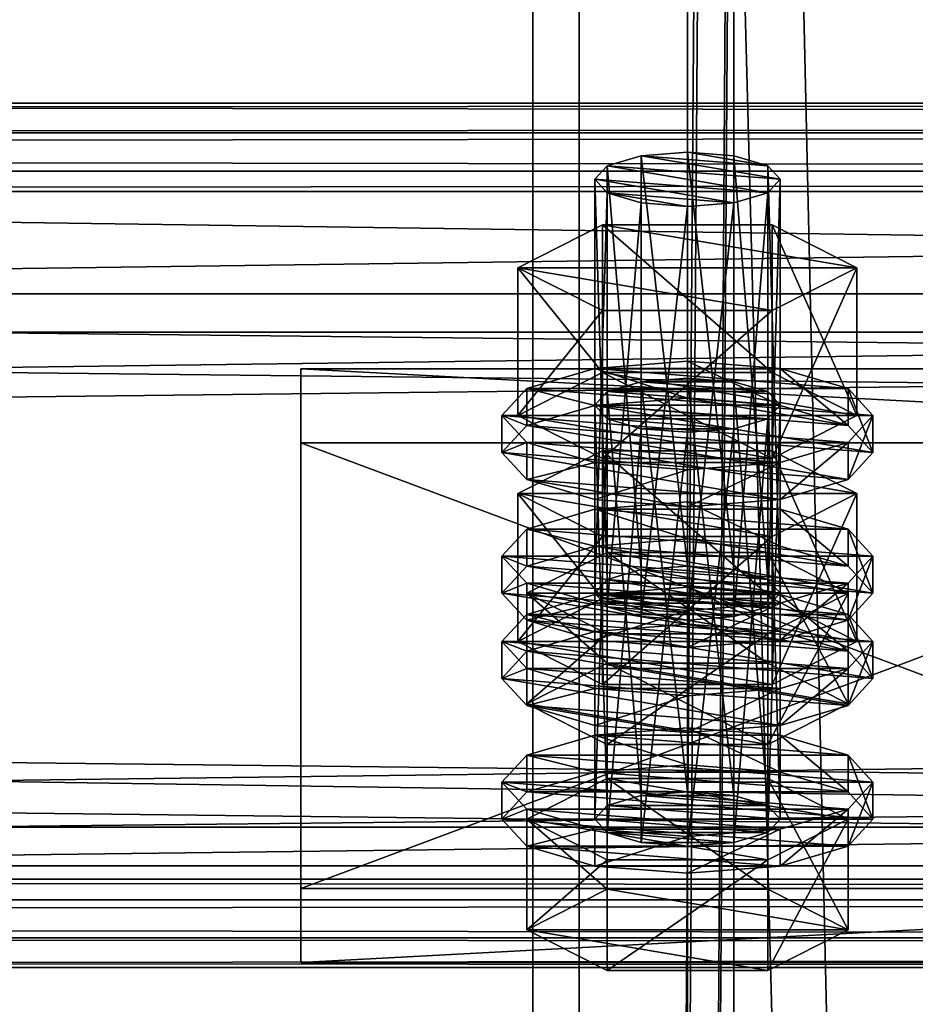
# Model space of a CAD drawing. Header units: millimetres. Extents: x 60485 to 71303, y 100 to 16900.
# Tile 789 of 1056: x 63137 to 63195, y 9909 to 9972. Entities that reach past the tile are written whole.
import ezdxf

# ---------------------------------------------------------------- set-up
doc = ezdxf.new("R2010")
doc.units = ezdxf.units.MM
for name, color, linetype in [('13', 7, 'Continuous'), ('3', 7, 'Continuous'), ('4', 7, 'Continuous'), ('6', 7, 'Continuous'), ('9', 7, 'Continuous')]:
    doc.layers.add(name, color=color, linetype=linetype)

msp = doc.modelspace()

# ---------------------------------------------------------------- meshes
at = {"layer": '13', "color": 20}
mesh = msp.add_polyface(dxfattribs=at)
corners = [(63180, 9960.148, 5210.687), (63177, 9960.383, 5211.456), (63177, 9933.606, 5219.642), (63174.804, 9961.025, 5213.556), (63174.804, 9934.248, 5221.743), (63174, 9961.902, 5216.425), (63174, 9935.125, 5224.612), (63174.804, 9962.779, 5219.294), (63174.804, 9936.002, 5227.48), (63177, 9963.421, 5221.394), (63177, 9936.644, 5229.581), (63180, 9963.656, 5222.163), (63180, 9936.879, 5230.349), (63183, 9960.383, 5211.456), (63185.196, 9961.025, 5213.556), (63186, 9961.902, 5216.425), (63185.485, 9953.402, 5209.09), (63174.515, 9953.402, 5209.09), (63174.515, 9943.839, 5212.013), (63169.03, 9956.18, 5218.174), (63169.03, 9946.617, 5221.098), (63174.515, 9958.958, 5227.259), (63174.515, 9949.394, 5230.183), (63185.485, 9949.394, 5230.183), (63190.97, 9956.18, 5218.174), (63185.485, 9943.839, 5212.013), (63169.608, 9944.863, 5215.36), (63168, 9946.617, 5221.098), (63168, 9944.226, 5221.829), (63169.608, 9942.472, 5216.091), (63169.608, 9948.371, 5226.836), (63169.608, 9945.98, 5227.567), (63174, 9949.655, 5231.036), (63174, 9947.265, 5231.767), (63180, 9950.125, 5232.574), (63180, 9947.735, 5233.305), (63174, 9943.579, 5211.16), (63186, 9943.579, 5211.16), (63190.392, 9944.863, 5215.36), (63192, 9946.617, 5221.098), (63190.392, 9948.371, 5226.836), (63186, 9949.655, 5231.036), (63190.392, 9945.98, 5227.567), (63192, 9944.226, 5221.829), (63190.392, 9942.472, 5216.091), (63183, 9945.764, 5163.641), (63177, 9945.764, 5163.641), (63180, 9945.529, 5162.872), (63174.804, 9946.406, 5165.741), (63185.196, 9946.406, 5165.741), (63174, 9947.283, 5168.61), (63186, 9947.283, 5168.61), (63174.804, 9948.16, 5171.479), (63185.196, 9948.16, 5171.479), (63177, 9948.802, 5173.579), (63183, 9948.802, 5173.579), (63180, 9949.037, 5174.348)]
mesh.append_faces([[corners[k] for k in face] for face in [(9, 12, 10, 10), (0, 3, 1, 1), (17, 20, 18, 18), (19, 22, 20, 20), (21, 23, 22, 22), (16, 19, 17, 17), (20, 25, 18, 18), (26, 28, 29, 29), (27, 31, 28, 28), (30, 33, 31, 31), (32, 35, 33, 33), (32, 41, 34, 34), (45, 46, 47, 47), (54, 55, 56, 56)]], dxfattribs={"vtx0": -1, "color": 20})
mesh.append_faces([[corners[k] for k in face] for face in [(3, 13, 5, 5), (5, 14, 7, 7), (7, 15, 9, 9), (19, 24, 21, 21), (22, 25, 20, 20), (36, 37, 26, 26), (26, 38, 27, 27), (27, 39, 30, 30), (30, 40, 32, 32), (35, 42, 33, 33), (33, 43, 31, 31), (31, 44, 28, 28), (46, 45, 48, 48), (48, 49, 50, 50), (50, 51, 52, 52), (52, 53, 54, 54)]], dxfattribs={"vtx0": -1, "vtx1": -1, "color": 20})
mesh.append_faces([[corners[k] for k in face] for face in [(0, 1, 2, 2), (1, 3, 4, 4), (3, 5, 6, 6), (5, 7, 8, 8), (7, 9, 10, 10), (9, 11, 12, 12), (16, 17, 18, 18), (17, 19, 20, 20), (19, 21, 22, 22), (26, 27, 28, 28), (27, 30, 31, 31), (30, 32, 33, 33), (32, 34, 35, 35)]], dxfattribs={"vtx2": -1, "vtx3": -1, "color": 20})
mesh = msp.add_polyface(dxfattribs=at)
corners = [(63186, 9961.902, 5216.425), (63185.196, 9961.025, 5213.556), (63185.196, 9934.248, 5221.743), (63183, 9960.383, 5211.456), (63183, 9933.606, 5219.642), (63180, 9960.148, 5210.687), (63180, 9933.371, 5218.874), (63180, 9963.656, 5222.163), (63183, 9963.421, 5221.394), (63183, 9936.644, 5229.581), (63180, 9936.879, 5230.349), (63185.196, 9962.779, 5219.294), (63185.196, 9936.002, 5227.48), (63186, 9935.125, 5224.612), (63174.804, 9961.025, 5213.556), (63174, 9961.902, 5216.425), (63174.804, 9962.779, 5219.294), (63177, 9963.421, 5221.394), (63190.97, 9956.18, 5218.174), (63185.485, 9953.402, 5209.09), (63185.485, 9943.839, 5212.013), (63190.97, 9946.617, 5221.098), (63174.515, 9943.839, 5212.013), (63174.515, 9958.958, 5227.259), (63185.485, 9958.958, 5227.259), (63185.485, 9949.394, 5230.183), (63169.03, 9956.18, 5218.174), (63174.515, 9949.394, 5230.183), (63192, 9946.617, 5221.098), (63190.392, 9944.863, 5215.36), (63190.392, 9942.472, 5216.091), (63192, 9944.226, 5221.829), (63180, 9950.125, 5232.574), (63186, 9949.655, 5231.036), (63186, 9947.265, 5231.767), (63180, 9947.735, 5233.305), (63190.392, 9948.371, 5226.836), (63190.392, 9945.98, 5227.567), (63169.608, 9944.863, 5215.36), (63186, 9943.579, 5211.16), (63168, 9946.617, 5221.098), (63169.608, 9948.371, 5226.836), (63174, 9949.655, 5231.036), (63174, 9947.265, 5231.767), (63169.608, 9945.98, 5227.567), (63174.804, 9946.406, 5165.741), (63183, 9945.764, 5163.641), (63185.196, 9946.406, 5165.741), (63174, 9947.283, 5168.61), (63186, 9947.283, 5168.61), (63174.804, 9948.16, 5171.479), (63185.196, 9948.16, 5171.479), (63177, 9948.802, 5173.579), (63183, 9948.802, 5173.579), (63174.515, 9944.339, 5179.444), (63190.97, 9941.561, 5170.359), (63185.485, 9944.339, 5179.444)]
mesh.append_faces([[corners[k] for k in face] for face in [(7, 9, 10, 10), (7, 11, 8, 8), (18, 20, 21, 21), (19, 22, 20, 20), (24, 21, 25, 25), (23, 18, 24, 24), (21, 27, 25, 25), (28, 30, 31, 31), (32, 34, 35, 35), (33, 37, 34, 34), (36, 31, 37, 37), (37, 35, 34, 34), (54, 55, 56, 56)]], dxfattribs={"vtx0": -1, "color": 20})
mesh.append_faces([[corners[k] for k in face] for face in [(17, 11, 7, 7)]], dxfattribs={"vtx0": -1, "vtx1": -1, "color": 20})
mesh.append_faces([[corners[k] for k in face] for face in [(14, 5, 3, 3), (15, 3, 1, 1), (16, 1, 0, 0), (17, 0, 11, 11), (26, 19, 18, 18), (27, 21, 20, 20), (38, 39, 29, 29), (40, 29, 28, 28), (41, 28, 36, 36), (42, 36, 33, 33), (43, 37, 31, 31), (44, 31, 30, 30), (45, 46, 47, 47), (48, 47, 49, 49), (50, 49, 51, 51), (52, 51, 53, 53)]], dxfattribs={"vtx0": -1, "vtx2": -1, "vtx3": -1, "color": 20})
mesh.append_faces([[corners[k] for k in face] for face in [(0, 1, 2, 2), (1, 3, 4, 4), (3, 5, 6, 6), (7, 8, 9, 9), (8, 11, 12, 12), (11, 0, 13, 13), (18, 19, 20, 20), (23, 24, 25, 25), (24, 18, 21, 21), (28, 29, 30, 30), (32, 33, 34, 34), (33, 36, 37, 37), (36, 28, 31, 31)]], dxfattribs={"vtx2": -1, "vtx3": -1, "color": 20})
mesh = msp.add_polyface(dxfattribs=at)
corners = [(63186, 9961.902, 5216.425), (63185.196, 9934.248, 5221.743), (63186, 9935.125, 5224.612), (63185.196, 9961.025, 5213.556), (63183, 9933.606, 5219.642), (63183, 9960.383, 5211.456), (63180, 9933.371, 5218.874), (63183, 9963.421, 5221.394), (63185.196, 9936.002, 5227.48), (63183, 9936.644, 5229.581), (63185.196, 9962.779, 5219.294), (63180, 9936.879, 5230.349), (63177, 9936.644, 5229.581), (63174.804, 9936.002, 5227.48), (63169.608, 9935.125, 5224.612), (63185.196, 9932.494, 5216.005), (63190.392, 9935.125, 5224.612), (63174.804, 9937.757, 5233.218), (63185.196, 9937.757, 5233.218), (63192, 9937.516, 5223.881), (63190.392, 9935.762, 5218.143), (63190.392, 9933.371, 5218.874), (63192, 9935.125, 5224.612), (63180, 9941.024, 5235.356), (63186, 9940.554, 5233.819), (63186, 9938.164, 5234.55), (63180, 9938.634, 5236.087), (63190.392, 9939.27, 5229.618), (63190.392, 9936.879, 5230.349), (63186, 9934.478, 5213.942), (63174, 9934.478, 5213.942), (63180, 9934.008, 5212.405), (63169.608, 9935.762, 5218.143), (63168, 9937.516, 5223.881), (63169.608, 9939.27, 5229.618), (63174, 9940.554, 5233.819), (63174, 9938.164, 5234.55), (63169.608, 9936.879, 5230.349), (63190.392, 9944.863, 5215.36), (63186, 9943.579, 5211.16), (63186, 9941.188, 5211.891), (63190.392, 9942.472, 5216.091), (63180, 9943.108, 5209.622), (63180, 9940.718, 5210.353), (63174, 9943.579, 5211.16), (63168, 9944.226, 5221.829), (63180, 9949.037, 5174.348), (63183, 9948.802, 5173.579), (63183, 9922.026, 5181.765), (63185.196, 9948.16, 5171.479), (63185.196, 9921.384, 5179.665), (63190.97, 9941.561, 5170.359), (63185.485, 9938.784, 5161.274), (63185.485, 9929.221, 5164.198), (63174.515, 9944.339, 5179.444), (63185.485, 9944.339, 5179.444), (63185.485, 9934.776, 5182.368), (63190.97, 9931.998, 5173.283), (63169.03, 9941.561, 5170.359), (63174, 9935.037, 5183.221), (63190.392, 9933.753, 5179.021), (63186, 9935.037, 5183.221), (63180, 9935.507, 5184.759)]
mesh.append_faces([[corners[k] for k in face] for face in [(0, 1, 2, 2), (3, 4, 1, 1), (5, 6, 4, 4), (7, 8, 9, 9), (10, 2, 8, 8), (8, 11, 9, 9), (17, 16, 18, 18), (19, 21, 22, 22), (23, 25, 26, 26), (24, 28, 25, 25), (27, 22, 28, 28), (29, 30, 31, 31), (35, 24, 23, 23), (28, 26, 25, 25), (38, 40, 41, 41), (39, 43, 40, 40), (39, 44, 42, 42), (55, 57, 56, 56), (59, 61, 62, 62)]], dxfattribs={"vtx0": -1, "color": 20})
mesh.append_faces([[corners[k] for k in face] for face in [(11, 8, 12, 12)]], dxfattribs={"vtx0": -1, "vtx1": -1, "color": 20})
mesh.append_faces([[corners[k] for k in face] for face in [(12, 8, 2, 2), (13, 2, 1, 1), (14, 15, 16, 16), (32, 29, 20, 20), (33, 20, 19, 19), (34, 19, 27, 27), (35, 27, 24, 24), (36, 28, 22, 22), (37, 22, 21, 21), (45, 41, 40, 40), (58, 52, 51, 51), (59, 60, 61, 61)]], dxfattribs={"vtx0": -1, "vtx2": -1, "vtx3": -1, "color": 20})
mesh.append_faces([[corners[k] for k in face] for face in [(19, 20, 21, 21), (23, 24, 25, 25), (24, 27, 28, 28), (27, 19, 22, 22), (38, 39, 40, 40), (39, 42, 43, 43), (46, 47, 48, 48), (47, 49, 50, 50), (51, 52, 53, 53), (54, 55, 56, 56), (55, 51, 57, 57)]], dxfattribs={"vtx2": -1, "vtx3": -1, "color": 20})
mesh = msp.add_polyface(dxfattribs=at)
corners = [(63180, 9960.148, 5210.687), (63177, 9933.606, 5219.642), (63180, 9933.371, 5218.874), (63177, 9960.383, 5211.456), (63174.804, 9934.248, 5221.743), (63174.804, 9961.025, 5213.556), (63174, 9935.125, 5224.612), (63174, 9961.902, 5216.425), (63174.804, 9936.002, 5227.48), (63174.804, 9962.779, 5219.294), (63177, 9936.644, 5229.581), (63186, 9935.125, 5224.612), (63185.196, 9934.248, 5221.743), (63183, 9933.606, 5219.642), (63169.608, 9935.125, 5224.612), (63190.392, 9935.125, 5224.612), (63174.804, 9937.757, 5233.218), (63174, 9934.478, 5213.942), (63169.608, 9935.762, 5218.143), (63169.608, 9933.371, 5218.874), (63168, 9937.516, 5223.881), (63168, 9935.125, 5224.612), (63169.608, 9939.27, 5229.618), (63169.608, 9936.879, 5230.349), (63174, 9940.554, 5233.819), (63174, 9938.164, 5234.55), (63180, 9941.024, 5235.356), (63180, 9938.634, 5236.087), (63186, 9934.478, 5213.942), (63190.392, 9935.762, 5218.143), (63192, 9937.516, 5223.881), (63190.392, 9939.27, 5229.618), (63190.392, 9936.879, 5230.349), (63192, 9935.125, 5224.612), (63190.392, 9933.371, 5218.874), (63180, 9943.108, 5209.622), (63174, 9943.579, 5211.16), (63174, 9941.188, 5211.891), (63180, 9940.718, 5210.353), (63169.608, 9944.863, 5215.36), (63169.608, 9942.472, 5216.091), (63168, 9944.226, 5221.829), (63186, 9941.188, 5211.891), (63174, 9947.283, 5168.61), (63174.804, 9948.16, 5171.479), (63174.804, 9921.384, 5179.665), (63177, 9948.802, 5173.579), (63177, 9922.026, 5181.765), (63180, 9949.037, 5174.348), (63180, 9922.261, 5182.534), (63174.515, 9938.784, 5161.274), (63169.03, 9941.561, 5170.359), (63169.03, 9931.998, 5173.283), (63174.515, 9944.339, 5179.444), (63174.515, 9934.776, 5182.368), (63185.485, 9934.776, 5182.368), (63185.485, 9938.784, 5161.274), (63190.97, 9941.561, 5170.359), (63174, 9935.037, 5183.221), (63180, 9935.507, 5184.759), (63180, 9933.116, 5185.489), (63169.608, 9933.753, 5179.021), (63190.392, 9933.753, 5179.021)]
mesh.append_faces([[corners[k] for k in face] for face in [(0, 1, 2, 2), (3, 4, 1, 1), (5, 6, 4, 4), (7, 8, 6, 6), (9, 10, 8, 8), (18, 21, 19, 19), (20, 23, 21, 21), (22, 25, 23, 23), (24, 27, 25, 25), (35, 37, 38, 38), (36, 40, 37, 37), (40, 38, 37, 37), (51, 54, 52, 52), (53, 55, 54, 54), (56, 51, 50, 50)]], dxfattribs={"vtx0": -1, "color": 20})
mesh.append_faces([[corners[k] for k in face] for face in [(10, 11, 8, 8), (8, 12, 6, 6), (6, 13, 4, 4), (14, 15, 16, 16), (17, 28, 18, 18), (18, 29, 20, 20), (20, 30, 22, 22), (22, 31, 24, 24), (27, 32, 25, 25), (25, 33, 23, 23), (23, 34, 21, 21), (41, 42, 40, 40), (51, 57, 53, 53), (61, 62, 58, 58)]], dxfattribs={"vtx0": -1, "vtx1": -1, "color": 20})
mesh.append_faces([[corners[k] for k in face] for face in [(40, 42, 38, 38)]], dxfattribs={"vtx0": -1, "vtx2": -1, "vtx3": -1, "color": 20})
mesh.append_faces([[corners[k] for k in face] for face in [(17, 18, 19, 19), (18, 20, 21, 21), (20, 22, 23, 23), (22, 24, 25, 25), (24, 26, 27, 27), (35, 36, 37, 37), (36, 39, 40, 40), (43, 44, 45, 45), (44, 46, 47, 47), (46, 48, 49, 49), (50, 51, 52, 52), (51, 53, 54, 54), (58, 59, 60, 60)]], dxfattribs={"vtx2": -1, "vtx3": -1, "color": 20})
mesh = msp.add_polyface(dxfattribs=at)
corners = [(63174, 9935.125, 5224.612), (63185.196, 9934.248, 5221.743), (63183, 9933.606, 5219.642), (63190.392, 9935.125, 5224.612), (63185.196, 9932.494, 5216.005), (63185.196, 9925.322, 5218.198), (63190.392, 9927.953, 5226.804), (63174.804, 9925.322, 5218.198), (63174.804, 9937.757, 5233.218), (63185.196, 9937.757, 5233.218), (63185.196, 9930.584, 5235.411), (63174.804, 9930.584, 5235.411), (63190.392, 9935.762, 5218.143), (63186, 9934.478, 5213.942), (63186, 9932.087, 5214.673), (63190.392, 9933.371, 5218.874), (63180, 9934.008, 5212.405), (63180, 9931.617, 5213.136), (63168, 9935.125, 5224.612), (63186, 9947.283, 5168.61), (63185.196, 9946.406, 5165.741), (63185.196, 9919.63, 5173.927), (63183, 9945.764, 5163.641), (63183, 9918.987, 5171.827), (63180, 9945.529, 5162.872), (63180, 9918.752, 5171.058), (63180, 9949.037, 5174.348), (63183, 9922.026, 5181.765), (63180, 9922.261, 5182.534), (63183, 9948.802, 5173.579), (63185.196, 9921.384, 5179.665), (63185.196, 9948.16, 5171.479), (63186, 9920.507, 5176.796), (63190.97, 9941.561, 5170.359), (63185.485, 9929.221, 5164.198), (63190.97, 9931.998, 5173.283), (63185.485, 9938.784, 5161.274), (63174.515, 9929.221, 5164.198), (63174.515, 9934.776, 5182.368), (63185.485, 9934.776, 5182.368), (63169.03, 9931.998, 5173.283), (63192, 9931.998, 5173.283), (63190.392, 9930.244, 5167.545), (63190.392, 9927.853, 5168.276), (63192, 9929.608, 5174.014), (63186, 9928.96, 5163.345), (63186, 9926.569, 5164.076), (63180, 9928.49, 5161.807), (63180, 9926.099, 5162.538), (63180, 9935.507, 5184.759), (63186, 9935.037, 5183.221), (63186, 9932.646, 5183.952), (63180, 9933.116, 5185.489), (63190.392, 9933.753, 5179.021), (63190.392, 9931.362, 5179.752), (63169.608, 9930.244, 5167.545), (63168, 9931.998, 5173.283), (63169.608, 9933.753, 5179.021), (63174, 9932.646, 5183.952), (63169.608, 9931.362, 5179.752), (63168, 9929.608, 5174.014)]
mesh.append_faces([[corners[k] for k in face] for face in [(3, 5, 6, 6), (4, 7, 5, 5), (9, 6, 10, 10), (6, 11, 10, 10), (12, 14, 15, 15), (13, 17, 14, 14), (26, 27, 28, 28), (29, 30, 27, 27), (31, 32, 30, 30), (33, 34, 35, 35), (36, 37, 34, 34), (35, 38, 39, 39), (41, 43, 44, 44), (42, 46, 43, 43), (49, 51, 52, 52), (50, 54, 51, 51), (53, 44, 54, 54), (54, 52, 51, 51)]], dxfattribs={"vtx0": -1, "color": 20})
mesh.append_faces([[corners[k] for k in face] for face in [(0, 1, 2, 2), (11, 6, 5, 5), (18, 15, 14, 14), (40, 35, 34, 34), (55, 45, 42, 42), (56, 42, 41, 41), (57, 41, 53, 53), (58, 54, 44, 44), (59, 44, 43, 43), (60, 43, 46, 46)]], dxfattribs={"vtx0": -1, "vtx2": -1, "vtx3": -1, "color": 20})
mesh.append_faces([[corners[k] for k in face] for face in [(3, 4, 5, 5), (8, 9, 10, 10), (9, 3, 6, 6), (12, 13, 14, 14), (13, 16, 17, 17), (19, 20, 21, 21), (20, 22, 23, 23), (22, 24, 25, 25), (31, 19, 32, 32), (41, 42, 43, 43), (42, 45, 46, 46), (45, 47, 48, 48), (49, 50, 51, 51), (50, 53, 54, 54), (53, 41, 44, 44)]], dxfattribs={"vtx2": -1, "vtx3": -1, "color": 20})
mesh = msp.add_polyface(dxfattribs=at)
corners = [(63174.804, 9934.248, 5221.743), (63183, 9933.606, 5219.642), (63180, 9933.371, 5218.874), (63177, 9933.606, 5219.642), (63185.196, 9932.494, 5216.005), (63174.804, 9932.494, 5216.005), (63174.804, 9925.322, 5218.198), (63169.608, 9935.125, 5224.612), (63169.608, 9927.953, 5226.804), (63174.804, 9937.757, 5233.218), (63174.804, 9930.584, 5235.411), (63185.196, 9930.584, 5235.411), (63185.196, 9925.322, 5218.198), (63180, 9934.008, 5212.405), (63174, 9934.478, 5213.942), (63174, 9932.087, 5214.673), (63180, 9931.617, 5213.136), (63169.608, 9933.371, 5218.874), (63168, 9935.125, 5224.612), (63186, 9932.087, 5214.673), (63180, 9945.529, 5162.872), (63177, 9945.764, 5163.641), (63177, 9918.987, 5171.827), (63174.804, 9946.406, 5165.741), (63174.804, 9919.63, 5173.927), (63174, 9947.283, 5168.61), (63174, 9920.507, 5176.796), (63174.804, 9948.16, 5171.479), (63177, 9922.026, 5181.765), (63174.804, 9921.384, 5179.665), (63177, 9948.802, 5173.579), (63180, 9922.261, 5182.534), (63185.485, 9938.784, 5161.274), (63174.515, 9938.784, 5161.274), (63174.515, 9929.221, 5164.198), (63169.03, 9931.998, 5173.283), (63174.515, 9934.776, 5182.368), (63190.97, 9931.998, 5173.283), (63185.485, 9929.221, 5164.198), (63180, 9928.49, 5161.807), (63174, 9928.96, 5163.345), (63174, 9926.569, 5164.076), (63169.608, 9930.244, 5167.545), (63169.608, 9927.853, 5168.276), (63168, 9931.998, 5173.283), (63168, 9929.608, 5174.014), (63169.608, 9933.753, 5179.021), (63169.608, 9931.362, 5179.752), (63174, 9935.037, 5183.221), (63174, 9932.646, 5183.952), (63180, 9933.116, 5185.489), (63186, 9928.96, 5163.345), (63190.392, 9930.244, 5167.545), (63192, 9931.998, 5173.283), (63190.392, 9931.362, 5179.752), (63192, 9929.608, 5174.014), (63190.392, 9927.853, 5168.276), (63186, 9926.569, 5164.076)]
mesh.append_faces([[corners[k] for k in face] for face in [(0, 2, 3, 3), (5, 8, 6, 6), (7, 10, 8, 8), (9, 11, 10, 10), (4, 7, 5, 5), (13, 15, 16, 16), (14, 17, 15, 15), (17, 16, 15, 15), (27, 28, 29, 29), (30, 31, 28, 28), (33, 35, 34, 34), (35, 38, 34, 34), (40, 43, 41, 41), (42, 45, 43, 43), (44, 47, 45, 45), (46, 49, 47, 47), (48, 50, 49, 49), (51, 40, 39, 39)]], dxfattribs={"vtx0": -1, "color": 20})
mesh.append_faces([[corners[k] for k in face] for face in [(10, 12, 8, 8), (18, 19, 17, 17), (36, 37, 35, 35), (40, 51, 42, 42), (42, 52, 44, 44), (44, 53, 46, 46), (50, 54, 49, 49), (49, 55, 47, 47), (47, 56, 45, 45), (45, 57, 43, 43)]], dxfattribs={"vtx0": -1, "vtx1": -1, "color": 20})
mesh.append_faces([[corners[k] for k in face] for face in [(0, 1, 2, 2), (17, 19, 16, 16)]], dxfattribs={"vtx0": -1, "vtx2": -1, "vtx3": -1, "color": 20})
mesh.append_faces([[corners[k] for k in face] for face in [(4, 5, 6, 6), (5, 7, 8, 8), (7, 9, 10, 10), (13, 14, 15, 15), (20, 21, 22, 22), (21, 23, 24, 24), (23, 25, 26, 26), (32, 33, 34, 34), (39, 40, 41, 41), (40, 42, 43, 43), (42, 44, 45, 45), (44, 46, 47, 47), (46, 48, 49, 49)]], dxfattribs={"vtx2": -1, "vtx3": -1, "color": 20})
mesh = msp.add_polyface(dxfattribs=at)
corners = [(63169.608, 9927.953, 5226.804), (63185.196, 9925.322, 5218.198), (63174.804, 9925.322, 5218.198), (63180, 9945.529, 5162.872), (63177, 9918.987, 5171.827), (63180, 9918.752, 5171.058), (63177, 9945.764, 5163.641), (63174.804, 9919.63, 5173.927), (63174.804, 9946.406, 5165.741), (63174, 9920.507, 5176.796), (63174, 9947.283, 5168.61), (63174.804, 9921.384, 5179.665), (63177, 9922.026, 5181.765), (63185.196, 9921.384, 5179.665), (63186, 9920.507, 5176.796), (63185.196, 9919.63, 5173.927), (63183, 9918.987, 5171.827), (63185.196, 9917.875, 5168.19), (63174.804, 9917.875, 5168.19), (63174.804, 9910.703, 5170.382), (63169.608, 9920.507, 5176.796), (63169.608, 9913.334, 5178.989), (63174.804, 9923.138, 5185.403), (63174.804, 9915.966, 5187.596), (63185.196, 9915.966, 5187.596), (63190.392, 9920.507, 5176.796), (63190.392, 9913.334, 5178.989), (63185.196, 9910.703, 5170.382), (63180, 9919.389, 5164.59), (63174, 9919.859, 5166.127), (63174, 9917.468, 5166.858), (63180, 9916.998, 5165.321), (63169.608, 9921.143, 5170.328), (63169.608, 9918.752, 5171.058), (63168, 9922.897, 5176.065), (63168, 9920.507, 5176.796), (63169.608, 9924.652, 5181.803), (63169.608, 9922.261, 5182.534), (63174, 9925.936, 5186.004), (63174, 9923.545, 5186.734), (63180, 9926.406, 5187.541), (63180, 9924.015, 5188.272), (63186, 9919.859, 5166.127), (63190.392, 9921.143, 5170.328), (63192, 9922.897, 5176.065), (63190.392, 9924.652, 5181.803), (63186, 9925.936, 5186.004), (63190.392, 9922.261, 5182.534), (63192, 9920.507, 5176.796), (63190.392, 9918.752, 5171.058), (63186, 9917.468, 5166.858), (63180, 9928.49, 5161.807), (63174, 9926.569, 5164.076), (63180, 9926.099, 5162.538), (63169.608, 9927.853, 5168.276), (63186, 9926.569, 5164.076)]
mesh.append_faces([[corners[k] for k in face] for face in [(0, 1, 2, 2), (3, 4, 5, 5), (6, 7, 4, 4), (8, 9, 7, 7), (10, 11, 9, 9), (18, 21, 19, 19), (20, 23, 21, 21), (22, 24, 23, 23), (17, 20, 18, 18), (21, 27, 19, 19), (28, 30, 31, 31), (29, 33, 30, 30), (32, 35, 33, 33), (34, 37, 35, 35), (36, 39, 37, 37), (38, 41, 39, 39), (38, 46, 40, 40), (51, 52, 53, 53), (54, 53, 52, 52)]], dxfattribs={"vtx0": -1, "color": 20})
mesh.append_faces([[corners[k] for k in face] for face in [(12, 13, 11, 11), (11, 14, 9, 9), (9, 15, 7, 7), (7, 16, 4, 4), (20, 25, 22, 22), (23, 26, 21, 21), (29, 42, 32, 32), (32, 43, 34, 34), (34, 44, 36, 36), (36, 45, 38, 38), (39, 47, 37, 37), (37, 48, 35, 35), (35, 49, 33, 33), (33, 50, 30, 30)]], dxfattribs={"vtx0": -1, "vtx1": -1, "color": 20})
mesh.append_faces([[corners[k] for k in face] for face in [(54, 55, 53, 53)]], dxfattribs={"vtx0": -1, "vtx2": -1, "vtx3": -1, "color": 20})
mesh.append_faces([[corners[k] for k in face] for face in [(17, 18, 19, 19), (18, 20, 21, 21), (20, 22, 23, 23), (28, 29, 30, 30), (29, 32, 33, 33), (32, 34, 35, 35), (34, 36, 37, 37), (36, 38, 39, 39), (38, 40, 41, 41)]], dxfattribs={"vtx2": -1, "vtx3": -1, "color": 20})
mesh = msp.add_polyface(dxfattribs=at)
corners = [(63186, 9947.283, 5168.61), (63185.196, 9919.63, 5173.927), (63186, 9920.507, 5176.796), (63185.196, 9946.406, 5165.741), (63183, 9918.987, 5171.827), (63183, 9945.764, 5163.641), (63180, 9918.752, 5171.058), (63183, 9922.026, 5181.765), (63177, 9922.026, 5181.765), (63180, 9922.261, 5182.534), (63185.196, 9921.384, 5179.665), (63174.804, 9921.384, 5179.665), (63174, 9920.507, 5176.796), (63174.804, 9919.63, 5173.927), (63177, 9918.987, 5171.827), (63190.392, 9920.507, 5176.796), (63185.196, 9917.875, 5168.19), (63185.196, 9910.703, 5170.382), (63190.392, 9913.334, 5178.989), (63174.804, 9910.703, 5170.382), (63174.804, 9923.138, 5185.403), (63185.196, 9923.138, 5185.403), (63185.196, 9915.966, 5187.596), (63169.608, 9920.507, 5176.796), (63174.804, 9915.966, 5187.596), (63169.608, 9913.334, 5178.989), (63192, 9922.897, 5176.065), (63190.392, 9921.143, 5170.328), (63190.392, 9918.752, 5171.058), (63192, 9920.507, 5176.796), (63186, 9919.859, 5166.127), (63186, 9917.468, 5166.858), (63180, 9919.389, 5164.59), (63180, 9916.998, 5165.321), (63180, 9926.406, 5187.541), (63186, 9925.936, 5186.004), (63186, 9923.545, 5186.734), (63180, 9924.015, 5188.272), (63190.392, 9924.652, 5181.803), (63190.392, 9922.261, 5182.534), (63174, 9919.859, 5166.127), (63169.608, 9921.143, 5170.328), (63168, 9922.897, 5176.065), (63169.608, 9924.652, 5181.803), (63174, 9925.936, 5186.004), (63174, 9923.545, 5186.734), (63169.608, 9922.261, 5182.534), (63168, 9920.507, 5176.796), (63169.608, 9918.752, 5171.058), (63174, 9917.468, 5166.858), (63186, 9928.96, 5163.345), (63180, 9926.099, 5162.538), (63186, 9926.569, 5164.076)]
mesh.append_faces([[corners[k] for k in face] for face in [(0, 1, 2, 2), (3, 4, 1, 1), (5, 6, 4, 4), (7, 8, 9, 9), (14, 4, 6, 6), (15, 17, 18, 18), (16, 19, 17, 17), (21, 18, 22, 22), (20, 15, 21, 21), (18, 24, 22, 22), (26, 28, 29, 29), (27, 31, 28, 28), (30, 33, 31, 31), (34, 36, 37, 37), (35, 39, 36, 36), (38, 29, 39, 39), (30, 40, 32, 32), (36, 45, 37, 37), (49, 31, 33, 33), (50, 51, 52, 52)]], dxfattribs={"vtx0": -1, "color": 20})
mesh.append_faces([[corners[k] for k in face] for face in [(8, 7, 10, 10), (11, 10, 2, 2), (12, 2, 1, 1), (13, 1, 4, 4), (23, 16, 15, 15), (25, 18, 17, 17), (41, 30, 27, 27), (42, 27, 26, 26), (43, 26, 38, 38), (44, 38, 35, 35), (45, 36, 39, 39), (46, 39, 29, 29), (47, 29, 28, 28), (48, 28, 31, 31)]], dxfattribs={"vtx0": -1, "vtx2": -1, "vtx3": -1, "color": 20})
mesh.append_faces([[corners[k] for k in face] for face in [(15, 16, 17, 17), (20, 21, 22, 22), (21, 15, 18, 18), (26, 27, 28, 28), (27, 30, 31, 31), (30, 32, 33, 33), (34, 35, 36, 36), (35, 38, 39, 39), (38, 26, 29, 29)]], dxfattribs={"vtx2": -1, "vtx3": -1, "color": 20})
at = {"layer": '3', "color": 91}
mesh = msp.add_polyface(dxfattribs=at)
corners = [(63173, 16854.959, 2970.03), (63173, 16738.421, 2970.03), (63173, 8515, 5484.182), (63173, 8515, 5561.563), (63173, 16854.959, 3011.782), (63227, 8515, 5561.563), (63227, 16854.959, 3011.782), (63227, 16738.421, 2970.03), (63227, 16854.959, 2970.03), (63227, 8515, 5484.182), (63230, 8515, 5564.7), (63230, 8515, 5481.045), (63170, 8515, 5481.045), (63170, 8515, 5564.7), (63170, 16854.959, 3014.919), (63230, 16854.959, 3014.919), (63230, 16854.959, 2970.03), (63170, 16854.959, 2970.03), (63170, 16728.16, 2970.03), (63230, 16728.16, 2970.03)]
mesh.append_faces([[corners[k] for k in face] for face in [(1, 4, 0, 0), (3, 1, 2, 2), (3, 6, 4, 4), (7, 5, 9, 9), (6, 7, 8, 8), (1, 9, 2, 2), (10, 14, 15, 15), (16, 6, 8, 8), (0, 14, 17, 17), (18, 13, 12, 12), (14, 18, 17, 17), (19, 12, 11, 11), (19, 15, 16, 16), (10, 19, 11, 11), (7, 16, 8, 8), (17, 1, 0, 0)]], dxfattribs={"vtx0": -1, "color": 91})
mesh.append_faces([[corners[k] for k in face] for face in [(4, 1, 3, 3), (5, 7, 6, 6), (10, 5, 13, 13), (5, 11, 9, 9), (9, 11, 2, 2), (13, 3, 12, 12), (3, 13, 5, 5), (12, 2, 11, 11), (14, 4, 15, 15), (15, 6, 16, 16), (13, 18, 14, 14), (15, 19, 10, 10), (19, 7, 18, 18), (18, 1, 17, 17), (1, 18, 7, 7)]], dxfattribs={"vtx0": -1, "vtx1": -1, "color": 91})
mesh.append_faces([[corners[k] for k in face] for face in [(5, 10, 11, 11), (12, 3, 2, 2), (14, 0, 4, 4), (15, 4, 6, 6), (7, 19, 16, 16)]], dxfattribs={"vtx0": -1, "vtx2": -1, "vtx3": -1, "color": 91})
mesh.append_faces([[corners[k] for k in face] for face in [(3, 5, 6, 6), (1, 7, 9, 9), (10, 13, 14, 14), (19, 18, 12, 12)]], dxfattribs={"vtx2": -1, "vtx3": -1, "color": 91})
mesh = msp.add_polyface(dxfattribs=at)
corners = [(63245, 9911.233, 5137.913), (63155, 9911.233, 5137.913), (63155, 9944.856, 5247.888), (63245, 9944.856, 5247.888), (63155, 9916.015, 5136.451), (63155, 9949.637, 5246.427), (63245, 9916.015, 5136.451), (63245, 9949.637, 5246.427)]
mesh.append_faces([[corners[k] for k in face] for face in [(0, 2, 3, 3), (1, 5, 2, 2), (4, 7, 5, 5), (6, 3, 7, 7), (1, 6, 4, 4), (3, 5, 7, 7)]], dxfattribs={"vtx0": -1, "color": 91})
mesh.append_faces([[corners[k] for k in face] for face in [(0, 1, 2, 2), (1, 4, 5, 5), (4, 6, 7, 7), (6, 0, 3, 3), (1, 0, 6, 6), (3, 2, 5, 5)]], dxfattribs={"vtx2": -1, "vtx3": -1, "color": 91})
at = {"layer": '4', "color": 171}
mesh = msp.add_polyface(dxfattribs=at)
corners = [(63183, 10172.801, 4974.204), (63217, 10172.801, 4974.204), (63217, 8672.261, 3030.03), (63183, 8672.261, 3030.03), (63217, 10117.61, 4991.078), (63217, 8604.048, 3030.03), (63183, 10117.61, 4991.078), (63183, 8604.048, 3030.03), (63180, 10175.867, 4973.267), (63180, 10114.544, 4992.015), (63180, 8600.258, 3030.03), (63180, 8676.051, 3030.03), (63220, 10114.544, 4992.015), (63220, 8600.258, 3030.03), (63220, 10175.867, 4973.267), (63220, 8676.051, 3030.03)]
mesh.append_faces([[corners[k] for k in face] for face in [(0, 2, 3, 3), (1, 5, 2, 2), (4, 7, 5, 5), (6, 3, 7, 7), (8, 10, 11, 11), (9, 13, 10, 10), (12, 15, 13, 13), (14, 11, 15, 15)]], dxfattribs={"vtx0": -1, "color": 171})
mesh.append_faces([[corners[k] for k in face] for face in [(9, 6, 12, 12), (6, 8, 0, 0), (0, 8, 1, 1), (12, 4, 14, 14), (4, 12, 6, 6), (14, 1, 8, 8), (11, 3, 15, 15), (3, 10, 7, 7), (7, 10, 5, 5), (15, 2, 13, 13), (2, 15, 3, 3), (13, 5, 10, 10)]], dxfattribs={"vtx0": -1, "vtx1": -1, "color": 171})
mesh.append_faces([[corners[k] for k in face] for face in [(6, 9, 8, 8), (14, 4, 1, 1), (3, 11, 10, 10), (13, 2, 5, 5)]], dxfattribs={"vtx0": -1, "vtx2": -1, "vtx3": -1, "color": 171})
mesh.append_faces([[corners[k] for k in face] for face in [(0, 1, 2, 2), (1, 4, 5, 5), (4, 6, 7, 7), (6, 0, 3, 3), (8, 9, 10, 10), (9, 12, 13, 13), (12, 14, 15, 15), (14, 8, 11, 11)]], dxfattribs={"vtx2": -1, "vtx3": -1, "color": 171})
at = {"layer": '6', "color": 2}
mesh = msp.add_polyface(dxfattribs=at)
corners = [(63227, 8555, 2973.03), (63173, 8555, 2973.03), (63173, 16718.348, 2973.03), (63227, 16718.348, 2973.03), (63173, 8555, 3027.03), (63173, 16541.721, 3027.03), (63227, 8555, 3027.03), (63227, 16541.721, 3027.03), (63230, 8555, 2970.03), (63230, 8555, 3030.03), (63230, 16531.909, 3030.03), (63230, 16728.16, 2970.03), (63170, 8555, 3030.03), (63170, 16531.909, 3030.03), (63170, 8555, 2970.03), (63170, 16728.16, 2970.03)]
mesh.append_faces([[corners[k] for k in face] for face in [(0, 2, 3, 3), (1, 5, 2, 2), (4, 7, 5, 5), (6, 3, 7, 7), (8, 10, 11, 11), (9, 13, 10, 10), (12, 15, 13, 13), (14, 11, 15, 15)]], dxfattribs={"vtx0": -1, "color": 2})
mesh.append_faces([[corners[k] for k in face] for face in [(9, 6, 12, 12), (6, 8, 0, 0), (0, 8, 1, 1), (12, 4, 14, 14), (4, 12, 6, 6), (14, 1, 8, 8), (11, 3, 15, 15), (3, 10, 7, 7), (7, 10, 5, 5), (15, 2, 13, 13), (2, 15, 3, 3), (13, 5, 10, 10)]], dxfattribs={"vtx0": -1, "vtx1": -1, "color": 2})
mesh.append_faces([[corners[k] for k in face] for face in [(6, 9, 8, 8), (14, 4, 1, 1), (3, 11, 10, 10), (13, 2, 5, 5)]], dxfattribs={"vtx0": -1, "vtx2": -1, "vtx3": -1, "color": 2})
mesh.append_faces([[corners[k] for k in face] for face in [(0, 1, 2, 2), (1, 4, 5, 5), (4, 6, 7, 7), (6, 0, 3, 3), (8, 9, 10, 10), (9, 12, 13, 13), (12, 14, 15, 15), (14, 8, 11, 11)]], dxfattribs={"vtx2": -1, "vtx3": -1, "color": 2})
at = {"layer": '9', "color": 243}
mesh = msp.add_polyface(dxfattribs=at)
corners = [(60500, 9962.427, 5127.488), (60500, 9917.483, 5141.236), (63500, 9917.483, 5141.236), (63500, 9962.427, 5127.488), (60500, 9951.998, 5254.075), (63500, 9951.998, 5254.075), (60500, 9916.616, 5264.898), (63500, 9916.616, 5264.898), (60500, 9912.814, 5252.466), (63500, 9912.814, 5252.466), (60500, 9910.901, 5253.051), (63500, 9910.901, 5253.051), (60500, 9915.289, 5267.395), (63500, 9915.289, 5267.395), (60500, 9954.496, 5255.403), (63500, 9954.496, 5255.403), (60500, 9919.98, 5142.564), (63500, 9919.98, 5142.564), (60500, 9961.1, 5129.986), (63500, 9961.1, 5129.986), (60500, 9964.902, 5142.417), (63500, 9964.902, 5142.417), (60500, 9966.815, 5141.832), (63500, 9966.815, 5141.832)]
mesh.append_faces([[corners[k] for k in face] for face in [(0, 2, 3, 3), (1, 5, 2, 2), (4, 7, 5, 5), (6, 9, 7, 7), (8, 11, 9, 9), (10, 13, 11, 11), (12, 15, 13, 13), (14, 17, 15, 15), (16, 19, 17, 17), (18, 21, 19, 19), (20, 23, 21, 21), (22, 3, 23, 23), (8, 12, 10, 10), (20, 0, 22, 22), (11, 7, 9, 9), (3, 21, 23, 23)]], dxfattribs={"vtx0": -1, "color": 243})
mesh.append_faces([[corners[k] for k in face] for face in [(12, 6, 14, 14), (14, 1, 16, 16), (16, 0, 18, 18), (18, 0, 20, 20), (2, 19, 3, 3), (19, 2, 17, 17), (17, 2, 15, 15), (15, 5, 13, 13), (21, 3, 19, 19)]], dxfattribs={"vtx0": -1, "vtx1": -1, "color": 243})
mesh.append_faces([[corners[k] for k in face] for face in [(12, 8, 6, 6), (14, 6, 4, 4), (14, 4, 1, 1), (16, 1, 0, 0), (7, 11, 13, 13), (15, 2, 5, 5), (13, 5, 7, 7)]], dxfattribs={"vtx0": -1, "vtx2": -1, "vtx3": -1, "color": 243})
mesh.append_faces([[corners[k] for k in face] for face in [(0, 1, 2, 2), (1, 4, 5, 5), (4, 6, 7, 7), (6, 8, 9, 9), (8, 10, 11, 11), (10, 12, 13, 13), (12, 14, 15, 15), (14, 16, 17, 17), (16, 18, 19, 19), (18, 20, 21, 21), (20, 22, 23, 23), (22, 0, 3, 3)]], dxfattribs={"vtx2": -1, "vtx3": -1, "color": 243})
mesh = msp.add_polyface(dxfattribs=at)
corners = [(62900, 9962.427, 5127.488), (62900, 9917.483, 5141.236), (66100, 9917.483, 5141.236), (66100, 9962.427, 5127.488), (62900, 9951.998, 5254.075), (66100, 9951.998, 5254.075), (62900, 9916.616, 5264.898), (66100, 9916.616, 5264.898), (62900, 9912.814, 5252.466), (66100, 9912.814, 5252.466), (62900, 9910.901, 5253.051), (66100, 9910.901, 5253.051), (62900, 9915.289, 5267.395), (66100, 9915.289, 5267.395), (62900, 9954.496, 5255.403), (66100, 9954.496, 5255.403), (62900, 9919.98, 5142.564), (66100, 9919.98, 5142.564), (62900, 9961.1, 5129.986), (66100, 9961.1, 5129.986), (62900, 9964.902, 5142.417), (66100, 9964.902, 5142.417), (62900, 9966.815, 5141.832), (66100, 9966.815, 5141.832)]
mesh.append_faces([[corners[k] for k in face] for face in [(0, 2, 3, 3), (1, 5, 2, 2), (4, 7, 5, 5), (6, 9, 7, 7), (8, 11, 9, 9), (10, 13, 11, 11), (12, 15, 13, 13), (14, 17, 15, 15), (16, 19, 17, 17), (18, 21, 19, 19), (20, 23, 21, 21), (22, 3, 23, 23), (8, 12, 10, 10), (20, 0, 22, 22), (13, 9, 11, 11)]], dxfattribs={"vtx0": -1, "color": 243})
mesh.append_faces([[corners[k] for k in face] for face in [(12, 6, 14, 14), (14, 1, 16, 16), (16, 0, 18, 18), (18, 0, 20, 20), (3, 19, 23, 23), (19, 2, 17, 17), (17, 2, 15, 15), (15, 5, 13, 13)]], dxfattribs={"vtx0": -1, "vtx1": -1, "color": 243})
mesh.append_faces([[corners[k] for k in face] for face in [(12, 8, 6, 6), (14, 6, 4, 4), (14, 4, 1, 1), (16, 1, 0, 0), (19, 3, 2, 2), (15, 2, 5, 5), (13, 5, 7, 7), (13, 7, 9, 9)]], dxfattribs={"vtx0": -1, "vtx2": -1, "vtx3": -1, "color": 243})
mesh.append_faces([[corners[k] for k in face] for face in [(21, 23, 19, 19)]], dxfattribs={"vtx1": -1, "color": 243})
mesh.append_faces([[corners[k] for k in face] for face in [(0, 1, 2, 2), (1, 4, 5, 5), (4, 6, 7, 7), (6, 8, 9, 9), (8, 10, 11, 11), (10, 12, 13, 13), (12, 14, 15, 15), (14, 16, 17, 17), (16, 18, 19, 19), (18, 20, 21, 21), (20, 22, 23, 23), (22, 0, 3, 3)]], dxfattribs={"vtx2": -1, "vtx3": -1, "color": 243})

doc.saveas('drawing.dxf')
